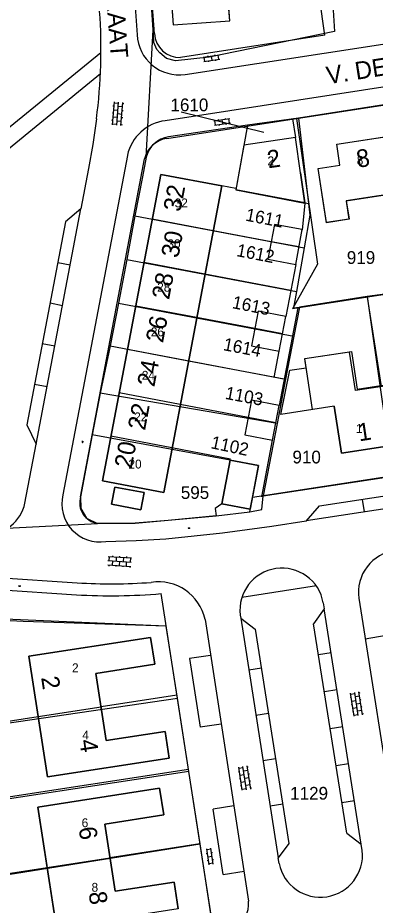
# Model space of a CAD drawing. Extents: x 148816 to 151297, y 399515 to 402500.
# Drawn here: x 150309 to 150359.5, y 401086.7 to 401212.2 of the extents above; entities that cross this region are included whole.
import ezdxf

# ---------------------------------------------------------------- set-up
doc = ezdxf.new("R2010")
doc.units = 0
for name, color, linetype in [('B01 Hoofdgebouw  [D] Norm', 7, 'Continuous'), ('B01 Hoofdgebouw  [T] Norm', 7, 'Continuous'), ('B01 hoofgebouw', 7, 'Continuous'), ('B02 Bijgebouw  [D] Norm', 7, 'Continuous'), ('B07 Tussenmuur  [D] Norm', 7, 'Continuous'), ('G01 perceelsgrens', 7, 'Continuous'), ('S02 Open verharding  Norm', 7, 'Continuous'), ('T04 Haag heg  [D] Gem', 7, 'Continuous'), ('T04 Haag heg  [D] Norm', 7, 'Continuous'), ('V00 Kant verharding algemeen  [T] Norm', 7, 'Continuous'), ('V00 Kant verharding algemeen secundair  [D] Gem', 7, 'Continuous'), ('V00 Kant verharding algemeen secundair  [T] Norm', 7, 'Continuous'), ('Z01 perceelnummer', 7, 'Continuous'), ('Z02 huisnummer', 7, 'Continuous'), ('Z02 Huisnummer  [Tekst] Norm', 7, 'Continuous'), ('Z06 straatnaam', 7, 'Continuous')]:
    doc.layers.add(name, color=color, linetype=linetype)

msp = doc.modelspace()

# ---------------------------------------------------------------- linework, layer by layer
at = {"layer": 'B01 Hoofdgebouw  [D] Norm'}
for p, q in [((150349.58, 401185.96), (150348.96, 401190.26)), ((150369.36, 401188.38), (150355.41, 401186.23)), ((150339.79, 401187.84), (150349.58, 401185.96)), ((150355.41, 401186.23), (150355.8, 401183.7)), ((150355.8, 401183.7), (150352.64, 401183.21)), ((150355.9, 401164.91), (150349.56, 401163.94)), ((150356.73, 401159.47), (150355.9, 401164.91)), ((150364.07, 401160.6), (150356.73, 401159.47))]:
    msp.add_line(p, q, dxfattribs=at)
at = {"layer": 'B01 Hoofdgebouw  [T] Norm'}
for p, q in [((150328.07, 401250), (150330.95, 401211.15)), ((150338.95, 401211.71), (150336.11, 401250)), ((150330.95, 401211.15), (150338.95, 401211.71)), ((150354.09, 401194.28), (150368.23, 401196.45)), ((150348.25, 401195.21), (150340.93, 401194.16)), ((150348.96, 401190.26), (150348.25, 401195.21)), ((150340.93, 401194.16), (150339.79, 401187.84)), ((150354.54, 401191.32), (150354.09, 401194.28)), ((150351.46, 401190.84), (150354.54, 401191.32)), ((150352.64, 401183.21), (150351.46, 401190.84)), ((150329.19, 401190), (150320.94, 401146.71)), ((150337.81, 401188.38), (150329.19, 401190)), ((150329.61, 401145.08), (150337.81, 401188.38)), ((150337.84, 401143.49), (150339.01, 401149.63)), ((150339.01, 401149.63), (150343.02, 401148.87)), ((150343.02, 401148.87), (150341.86, 401142.73)), ((150320.94, 401146.71), (150329.61, 401145.08)), ((150322.68, 401145.84), (150322.23, 401143.41)), ((150326.85, 401145.07), (150322.68, 401145.84)), ((150326.4, 401142.64), (150326.85, 401145.07)), ((150322.23, 401143.41), (150326.4, 401142.64)), ((150341.86, 401142.73), (150337.84, 401143.49)), ((150310.54, 401121.93), (150327.76, 401124.6)), ((150327.76, 401124.6), (150328.36, 401120.81)), ((150313.18, 401104.88), (150310.54, 401121.93)), ((150328.36, 401120.81), (150320.02, 401119.49)), ((150320.02, 401119.49), (150321.46, 401110.03)), ((150321.46, 401110.03), (150329.81, 401111.32)), ((150329.81, 401111.32), (150330.4, 401107.54)), ((150330.4, 401107.54), (150313.18, 401104.88)), ((150329.04, 401103.27), (150311.82, 401100.62)), ((150329.62, 401099.51), (150329.04, 401103.27)), ((150311.82, 401100.62), (150314.46, 401083.57)), ((150321.28, 401098.21), (150329.62, 401099.51)), ((150322.74, 401088.73), (150321.28, 401098.21)), ((150331.08, 401090.01), (150322.74, 401088.73)), ((150331.66, 401086.23), (150331.08, 401090.01))]:
    msp.add_line(p, q, dxfattribs=at)
msp.add_lwpolyline([(150368.55, 401152.75), (150354.74, 401150.64), (150353.73, 401157.25), (150346.16, 401156.09), (150347.46, 401162.35), (150349.75, 401162.7), (150349.56, 401163.94)], dxfattribs=at)
at = {"layer": 'B01 hoofgebouw'}
for points in [[(150328.07, 401250), (150330.95, 401211.15), (150338.95, 401211.71), (150336.04, 401250.95), (150328.04, 401250.36), (150328.07, 401250)], [(150352.22, 401185.9), (150351.46, 401190.84), (150354.54, 401191.32), (150354.09, 401194.28), (150368.23, 401196.45), (150368.69, 401193.49), (150374.82, 401194.42), (150374.36, 401197.38), (150388.53, 401199.57), (150388.98, 401196.61), (150392.05, 401197.09), (150392.82, 401192.15)], [(150348.96, 401190.26), (150348.25, 401195.21), (150340.93, 401194.16), (150339.79, 401187.84)], [(150392.82, 401192.15), (150393.26, 401189.36), (150390.17, 401188.88), (150389.75, 401191.61), (150375.81, 401189.45), (150376.22, 401186.76), (150369.7, 401185.75), (150369.29, 401188.4), (150355.44, 401186.26), (150355.84, 401183.67), (150352.64, 401183.17), (150352.22, 401185.9)], [(150329.61, 401145.08), (150320.94, 401146.71), (150329.19, 401190), (150337.81, 401188.38), (150329.61, 401145.08)], [(150348.96, 401190.26), (150349.57, 401185.99), (150339.79, 401187.84)], [(150353.73, 401157.25), (150354.74, 401150.64), (150368.55, 401152.75), (150367.54, 401159.38), (150373.44, 401160.26), (150374.46, 401153.66), (150388.25, 401155.78), (150387.23, 401162.4), (150393.11, 401163.29), (150394.13, 401156.67), (150407.94, 401158.79), (150406.92, 401165.42), (150412.81, 401166.33), (150413.84, 401159.7), (150427.63, 401161.84), (150426.6, 401168.46), (150432.51, 401169.34), (150433.5, 401162.74), (150440.58, 401163.81), (150439.28, 401172.16), (150435.47, 401171.57), (150434.63, 401176.98), (150429.69, 401176.21)], [(150350.66, 401156.78), (150349.55, 401163.98), (150356.16, 401165), (150356.98, 401159.68), (150364.3, 401160.81), (150363.52, 401165.89), (150375.77, 401167.77), (150376.55, 401162.68), (150383.98, 401163.82), (150382.65, 401172.44), (150388.33, 401173.32), (150388.85, 401169.91), (150395.27, 401170.9), (150396.09, 401165.59), (150403.56, 401166.74), (150402.74, 401172.05), (150415.58, 401174.03), (150416.4, 401168.71), (150423.34, 401169.78), (150422.52, 401175.09), (150429.69, 401176.21)], [(150353.73, 401157.25), (150346.16, 401156.09), (150347.18, 401160.99)], [(150337.84, 401143.49), (150341.86, 401142.73), (150342.17, 401144.35), (150343.02, 401148.87), (150339.01, 401149.63), (150337.84, 401143.49)], [(150326.4, 401142.64), (150322.23, 401143.41), (150322.68, 401145.84), (150326.85, 401145.07), (150326.4, 401142.64)], [(150320.02, 401119.49), (150328.36, 401120.81), (150327.76, 401124.6), (150310.54, 401121.93), (150313.18, 401104.88), (150330.4, 401107.54), (150329.81, 401111.32), (150321.46, 401110.03), (150320.02, 401119.49)], [(150322.74, 401088.73), (150331.08, 401090.01), (150331.66, 401086.23), (150314.46, 401083.57), (150311.82, 401100.62), (150329.04, 401103.27), (150329.62, 401099.51), (150321.28, 401098.21), (150322.74, 401088.73)]]:
    msp.add_lwpolyline(points, dxfattribs=at)
at = {"layer": 'B02 Bijgebouw  [D] Norm'}
for points in [[(150345.28, 401182.96), (150344.35, 401178.05), (150348.28, 401177.3), (150349.21, 401182.22)], [(150342.95, 401170.68), (150342.02, 401165.77), (150345.95, 401165.02), (150346.88, 401169.93)], [(150342.03, 401158.12), (150341.1, 401153.21), (150345.02, 401152.46), (150345.96, 401157.38)]]:
    msp.add_lwpolyline(points, close=True, dxfattribs=at)
at = {"layer": 'B07 Tussenmuur  [D] Norm'}
for p, q in [((150336.61, 401182.06), (150327.99, 401183.7)), ((150336.61, 401182.06), (150327.99, 401183.7)), ((150348.74, 401179.76), (150344.81, 401180.5)), ((150348.74, 401179.76), (150344.81, 401180.5)), ((150335.43, 401175.92), (150326.82, 401177.56)), ((150335.43, 401175.92), (150326.82, 401177.56)), ((150334.27, 401169.78), (150325.65, 401171.42)), ((150334.27, 401169.78), (150325.65, 401171.42)), ((150346.42, 401167.48), (150342.49, 401168.22)), ((150346.42, 401167.48), (150342.49, 401168.22)), ((150333.1, 401163.64), (150324.48, 401165.28)), ((150333.1, 401163.64), (150324.48, 401165.28)), ((150331.93, 401157.5), (150323.31, 401159.15)), ((150331.93, 401157.5), (150323.31, 401159.15)), ((150345.49, 401154.92), (150341.56, 401155.67)), ((150345.49, 401154.92), (150341.56, 401155.67)), ((150330.76, 401151.36), (150322.14, 401153.01)), ((150330.76, 401151.36), (150322.14, 401153.01)), ((150311.86, 401113.41), (150320.75, 401114.78)), ((150311.86, 401113.41), (150320.75, 401114.78)), ((150313.14, 401092.1), (150322.01, 401093.47)), ((150313.14, 401092.1), (150322.01, 401093.47))]:
    msp.add_line(p, q, dxfattribs=at)
at = {"layer": 'G01 perceelsgrens'}
for points in [[(150328.11, 401210.46), (150327.67, 401217.57)], [(150353.59, 401213.23), (150353.79, 401210.23), (150336.04, 401206.6), (150331.28, 401206.05), (150329.99, 401206.39), (150329.08, 401207.2), (150328.65, 401207.67), (150328.23, 401208.64), (150328.11, 401210.46)], [(150327.14, 401192.43), (150328.11, 401210.46)], [(150360.75, 401199.85), (150348.69, 401197.98)], [(150348.69, 401197.98), (150341.44, 401196.98)], [(150348.69, 401197.98), (150350.09, 401185.9)], [(150341.44, 401196.98), (150330.29, 401195.33)], [(150341.44, 401196.98), (150339.79, 401187.84), (150350.09, 401185.9)], [(150327.14, 401192.43), (150326.61, 401189.67)], [(150326.61, 401189.67), (150325.55, 401184.15)], [(150350.09, 401185.9), (150350.28, 401184.26), (150349.48, 401179.66)], [(150325.55, 401184.15), (150324.38, 401177.97)], [(150325.55, 401184.15), (150349.48, 401179.66)], [(150349.48, 401179.66), (150348.39, 401173.46)], [(150324.38, 401177.97), (150323.2, 401171.83)], [(150324.38, 401177.97), (150348.39, 401173.46)], [(150348.39, 401173.46), (150347.98, 401171.16), (150348.8, 401171.28)], [(150364.73, 401173.63), (150358.41, 401172.76)], [(150358.41, 401172.76), (150348.8, 401171.28)], [(150358.41, 401172.76), (150362.04, 401147.4)], [(150323.2, 401171.83), (150322.05, 401165.77)], [(150323.2, 401171.83), (150348.01, 401167.17)], [(150348.8, 401171.28), (150348.01, 401167.17)], [(150348.01, 401167.17), (150346.85, 401161.08)], [(150322.05, 401165.77), (150320.62, 401159.11)], [(150322.05, 401165.77), (150346.85, 401161.08)], [(150346.85, 401161.08), (150345.67, 401154.81)], [(150320.62, 401159.11), (150319.5, 401153.23)], [(150345.67, 401154.81), (150320.62, 401159.11)], [(150345.67, 401154.81), (150343.67, 401144.58)], [(150319.5, 401153.23), (150317.84, 401144.48), (150317.87, 401142.83), (150318.71, 401141.42), (150320.25, 401140.69)], [(150341.78, 401142.33), (150343.02, 401148.87), (150339.01, 401149.63), (150319.5, 401153.23)], [(150343.67, 401144.58), (150362.04, 401147.4)], [(150341.78, 401142.33), (150343.51, 401142.65), (150343.67, 401144.58)], [(150320.25, 401140.69), (150325.56, 401140.74), (150337.01, 401141.78), (150341.78, 401142.33)], [(150299.91, 401068.18), (150288.46, 401066.4), (150294.49, 401139.35), (150320.25, 401140.69)], [(150329.97, 401126.17), (150309.73, 401126.86), (150299.64, 401127.34), (150298.4, 401111.17)], [(150331.55, 401116.01), (150329.97, 401126.17)], [(150298.4, 401111.17), (150331.55, 401116.01)], [(150333.16, 401105.65), (150331.55, 401116.01)], [(150333.16, 401105.65), (150296.02, 401100)], [(150334.75, 401095.41), (150333.16, 401105.65)], [(150295.15, 401089.13), (150294.17, 401076.77), (150303.84, 401078.32), (150330.6, 401082.43), (150336.62, 401083.35), (150334.75, 401095.41)], [(150295.15, 401089.13), (150334.75, 401095.41)]]:
    msp.add_lwpolyline(points, dxfattribs=at)
msp.add_arc((150330.9, 401191.51), 3.87, 99.0092, 166.2583, dxfattribs=at)
at = {"layer": 'S02 Open verharding  Norm'}
for p, q in [((150335.2, 401206.56), (150337.48, 401206.9)), ((150335.29, 401205.97), (150337.56, 401206.3)), ((150335.44, 401205.99), (150335.35, 401206.58)), ((150335.82, 401206.81), (150335.84, 401206.66)), ((150335.93, 401206.06), (150335.95, 401205.91)), ((150336.34, 401206.73), (150336.43, 401206.14)), ((150336.81, 401206.95), (150336.83, 401206.8)), ((150336.92, 401206.21), (150336.94, 401206.06)), ((150337.41, 401206.28), (150337.33, 401206.87)), ((150322.37, 401197), (150322.64, 401200.29)), ((150322.59, 401199.64), (150322.44, 401199.66)), ((150322.63, 401200.14), (150323.23, 401200.09)), ((150322.97, 401196.95), (150323.24, 401200.24)), ((150323.78, 401199.55), (150323.19, 401199.59)), ((150323.57, 401196.91), (150323.84, 401200.19)), ((150323.82, 401200.04), (150323.97, 401200.03)), ((150322.51, 401198.65), (150322.36, 401198.66)), ((150322.55, 401199.14), (150323.15, 401199.1)), ((150323.11, 401198.6), (150323.7, 401198.55)), ((150323.74, 401199.05), (150323.89, 401199.04)), ((150322.43, 401197.65), (150322.28, 401197.66)), ((150322.39, 401197.15), (150322.98, 401197.1)), ((150322.47, 401198.15), (150323.07, 401198.1)), ((150323.02, 401197.6), (150323.62, 401197.55)), ((150323.58, 401197.05), (150323.73, 401197.04)), ((150323.66, 401198.05), (150323.81, 401198.04)), ((150336.7, 401197.57), (150338.98, 401197.9)), ((150336.79, 401196.98), (150339.06, 401197.31)), ((150336.93, 401197), (150336.85, 401197.59)), ((150337.32, 401197.81), (150337.34, 401197.66)), ((150337.43, 401197.07), (150337.45, 401196.92)), ((150337.84, 401197.74), (150337.92, 401197.14)), ((150338.31, 401197.96), (150338.33, 401197.81)), ((150338.42, 401197.22), (150338.44, 401197.07)), ((150338.91, 401197.29), (150338.83, 401197.88)), ((150318.07, 401152.19), (150318.05, 401152.19)), ((150318.1, 401152.35), (150318.06, 401152.12)), ((150318.06, 401152.14), (150318.12, 401152.13)), ((150318.09, 401152.29), (150318.07, 401152.29)), ((150318.14, 401152.23), (150318.08, 401152.24)), ((150318.1, 401152.33), (150318.16, 401152.32)), ((150318.16, 401152.34), (150318.12, 401152.11)), ((150318.14, 401152.17), (150318.13, 401152.18)), ((150318.16, 401152.27), (150318.15, 401152.27)), ((150333.09, 401140.07), (150333.32, 401140.08)), ((150333.09, 401140.01), (150333.32, 401140.02)), ((150333.11, 401140.01), (150333.1, 401140.07)), ((150333.15, 401140.08), (150333.15, 401140.07)), ((150333.16, 401140.01), (150333.16, 401139.99)), ((150333.2, 401140.07), (150333.21, 401140.01)), ((150333.25, 401140.09), (150333.25, 401140.08)), ((150333.26, 401140.02), (150333.26, 401140)), ((150333.31, 401140.02), (150333.3, 401140.08)), ((150321.76, 401136.04), (150325.06, 401135.83)), ((150321.91, 401136.03), (150321.87, 401135.43)), ((150322.41, 401136), (150322.42, 401136.14)), ((150322.91, 401135.96), (150322.87, 401135.37)), ((150323.41, 401135.93), (150323.42, 401136.08)), ((150323.91, 401135.9), (150323.87, 401135.3)), ((150324.41, 401135.87), (150324.42, 401136.02)), ((150324.91, 401135.84), (150324.87, 401135.24)), ((150321.69, 401134.84), (150324.98, 401134.63)), ((150321.72, 401135.44), (150325.02, 401135.23)), ((150321.84, 401134.83), (150321.83, 401134.68)), ((150322.37, 401135.4), (150322.34, 401134.8)), ((150322.83, 401134.77), (150322.83, 401134.62)), ((150323.37, 401135.33), (150323.33, 401134.74)), ((150323.83, 401134.7), (150323.82, 401134.55)), ((150324.33, 401134.67), (150324.37, 401135.27)), ((150324.83, 401134.64), (150324.82, 401134.49)), ((150309.13, 401131.91), (150309.36, 401131.89)), ((150309.13, 401131.85), (150309.36, 401131.83)), ((150309.14, 401131.85), (150309.15, 401131.91)), ((150309.19, 401131.85), (150309.19, 401131.83)), ((150309.2, 401131.92), (150309.2, 401131.9)), ((150309.25, 401131.9), (150309.24, 401131.84)), ((150309.29, 401131.84), (150309.29, 401131.82)), ((150309.3, 401131.91), (150309.3, 401131.9)), ((150309.34, 401131.84), (150309.35, 401131.89)), ((150357.13, 401113.57), (150356.62, 401116.83)), ((150357.73, 401113.66), (150357.21, 401116.92)), ((150357.24, 401116.77), (150357.39, 401116.8)), ((150356.13, 401116.09), (150355.98, 401116.07)), ((150356.54, 401113.48), (150356.03, 401116.73)), ((150356.05, 401116.59), (150356.64, 401116.68)), ((150356.21, 401115.6), (150356.8, 401115.69)), ((150357.32, 401116.28), (150356.72, 401116.19)), ((150357.39, 401115.79), (150357.54, 401115.81)), ((150356.28, 401115.1), (150356.14, 401115.08)), ((150356.36, 401114.61), (150356.95, 401114.7)), ((150356.88, 401115.2), (150357.47, 401115.29)), ((150357.03, 401114.21), (150357.62, 401114.3)), ((150357.55, 401114.8), (150357.7, 401114.82)), ((150356.44, 401114.12), (150356.29, 401114.09)), ((150356.52, 401113.62), (150357.11, 401113.72)), ((150357.7, 401113.81), (150357.85, 401113.83)), ((150340.32, 401105.61), (150340.17, 401105.58)), ((150340.73, 401102.99), (150340.22, 401106.25)), ((150340.24, 401106.1), (150340.84, 401106.19)), ((150341.32, 401103.08), (150340.81, 401106.34)), ((150341.51, 401105.79), (150340.91, 401105.7)), ((150341.92, 401103.17), (150341.4, 401106.43)), ((150341.43, 401106.29), (150341.58, 401106.31)), ((150340.48, 401104.62), (150340.33, 401104.6)), ((150340.4, 401105.11), (150340.99, 401105.21)), ((150341.07, 401104.71), (150341.66, 401104.8)), ((150341.58, 401105.3), (150341.73, 401105.32)), ((150341.74, 401104.31), (150341.89, 401104.33)), ((150340.63, 401103.63), (150340.48, 401103.61)), ((150340.55, 401104.12), (150341.14, 401104.22)), ((150340.71, 401103.14), (150341.3, 401103.23)), ((150341.22, 401103.72), (150341.82, 401103.82)), ((150341.89, 401103.32), (150342.04, 401103.35)), ((150336.02, 401092.47), (150335.7, 401094.74)), ((150336.31, 401094.68), (150335.72, 401094.6)), ((150336.62, 401092.55), (150336.29, 401094.83)), ((150336.38, 401094.19), (150336.53, 401094.21)), ((150335.64, 401094.08), (150335.79, 401094.1)), ((150335.78, 401093.09), (150335.93, 401093.11)), ((150335.86, 401093.61), (150336.45, 401093.69)), ((150336.53, 401093.2), (150336.67, 401093.22)), ((150336.6, 401092.7), (150336, 401092.62))]:
    msp.add_line(p, q, dxfattribs=at)
at = {"layer": 'T04 Haag heg  [D] Gem'}
for p, q in [((150339.82, 401188.02), (150337.81, 401188.38)), ((150349.58, 401185.96), (150349.2, 401182.15)), ((150442.27, 401185.7), (150347.85, 401171.03)), ((150344.81, 401180.5), (150336.61, 401182.06)), ((150348.28, 401177.3), (150346.88, 401169.93)), ((150347.58, 401173.62), (150335.43, 401175.92)), ((150358.41, 401172.67), (150360.37, 401160.03)), ((150348.58, 401171.14), (150345.96, 401157.38)), ((150342.49, 401168.22), (150334.27, 401169.78)), ((150345.25, 401161.34), (150345.95, 401165.02)), ((150346.66, 401161.07), (150333.1, 401163.64)), ((150341.56, 401155.67), (150331.93, 401157.5)), ((150343.5, 401144.47), (150345.02, 401152.46)), ((150339.04, 401149.78), (150330.76, 401151.36)), ((150331.48, 401116.45), (150320.75, 401114.78)), ((150298.47, 401111.33), (150311.86, 401113.41)), ((150333.11, 401105.95), (150296.12, 401100.23)), ((150334.74, 401095.45), (150322.01, 401093.47)), ((150295.23, 401089.32), (150313.14, 401092.1))]:
    msp.add_line(p, q, dxfattribs=at)
msp.add_lwpolyline([(150348.38, 401197.93), (150351.34, 401177.31), (150347.85, 401171.03)], dxfattribs=at)
at = {"layer": 'T04 Haag heg  [D] Norm'}
msp.add_line((150329.97, 401126.17), (150299.7, 401127.47), dxfattribs=at)
at = {"layer": 'V00 Kant verharding algemeen  [T] Norm'}
for p, q in [((150322.88, 401250), (150325.86, 401209.76)), ((150352.38, 401209.69), (150351.38, 401217)), ((150434.29, 401213.7), (150329.82, 401197.6)), ((150330.07, 401195.11), (150434.9, 401211.29)), ((150332.64, 401204.14), (150380.14, 401211.45)), ((150352.38, 401209.69), (150331.98, 401206.55)), ((150320.74, 401207.18), (150297.93, 401188.62)), ((150297.69, 401185.48), (150320.66, 401204.25)), ((150320.1, 401197.87), (150319.61, 401194.22)), ((150347.84, 401197.85), (150348.25, 401195.21)), ((150319.61, 401194.22), (150318.99, 401190.83)), ((150324.48, 401192.71), (150315.36, 401144.73)), ((150317.84, 401144.48), (150326.91, 401192.22)), ((150318.99, 401190.83), (150317.91, 401185.17)), ((150317.91, 401185.17), (150315.73, 401183.32)), ((150315.73, 401183.32), (150310.25, 401154.61)), ((150442.48, 401159.76), (150342.16, 401144.35)), ((150351.63, 401143.17), (150436.58, 401156.21)), ((150310.25, 401154.61), (150311.56, 401151.88)), ((150309.98, 401143.58), (150311.56, 401151.88)), ((150337.84, 401143.49), (150336.87, 401142.81)), ((150349.78, 401141.02), (150351.63, 401143.17)), ((150336.87, 401142.81), (150337.01, 401141.78)), ((150325.56, 401140.74), (150320.25, 401140.69)), ((150330.26, 401141.12), (150325.56, 401140.74)), ((150337.01, 401141.78), (150330.26, 401141.12)), ((150344.9, 401140.32), (150349.77, 401141.07)), ((150329.89, 401138.54), (150337.92, 401139.39)), ((150337.92, 401139.39), (150344.9, 401140.32)), ((150321.44, 401138.16), (150325.72, 401138.29)), ((150325.72, 401138.29), (150329.89, 401138.54)), ((150300.89, 401133.41), (150317.37, 401132.31)), ((150299.41, 401131.82), (150317.26, 401130.61)), ((150340.65, 401130.3), (150351.23, 401131.91)), ((150336.63, 401083.32), (150329.25, 401130.78)), ((150352.18, 401129.48), (150352.32, 401128.61)), ((150357.21, 401130.14), (150363.41, 401090.68)), ((150352.32, 401128.61), (150350.82, 401126.53)), ((150335.46, 401127.13), (150341.6, 401087.34)), ((150340.43, 401127.76), (150340.5, 401127.3)), ((150340.5, 401127.3), (150342.57, 401125.74)), ((150342.57, 401125.74), (150347.31, 401095.48)), ((150355.49, 401096.93), (150350.82, 401126.53)), ((150358.11, 401124.37), (150361.07, 401124.92)), ((150336.23, 401122.06), (150333.27, 401121.62)), ((150333.27, 401121.62), (150334.79, 401111.9)), ((150337.74, 401112.35), (150334.79, 401111.9)), ((150339.52, 401100.8), (150336.6, 401100.34)), ((150338.04, 401091.1), (150336.6, 401100.34)), ((150355.49, 401096.93), (150357.55, 401095.39)), ((150347.31, 401095.48), (150345.81, 401093.43)), ((150357.7, 401094.47), (150357.55, 401095.39)), ((150345.93, 401092.67), (150345.81, 401093.43)), ((150338.04, 401091.1), (150340.98, 401091.57))]:
    msp.add_line(p, q, dxfattribs=at)
msp.add_lwpolyline([(150328.32, 401209.9), (150325.32, 401250.16), (150328.04, 401250.36)], dxfattribs=at)
for centre, radius, start, end in [((150244.61, 401207.72), 76.13, 352.5647, 4.0505), ((150331.78, 401210), 5.92, 182.3482, 278.3405), ((150331.84, 401210.07), 3.52, 182.7212, 272.3431), ((150330.61, 401191.38), 6.27, 97.2376, 167.7249), ((150330.63, 401191.32), 3.83, 98.4332, 166.4562), ((150320.57, 401143.45), 5.36, 166.1893, 279.3741), ((150320.72, 401143.65), 2.99, 163.853, 261.0502), ((150304.68, 401144.61), 5.4, 267.3226, 348.9827), ((150363.06, 401130.98), 5.91, 96.7718, 188.215), ((150346.33, 401128.44), 5.94, 10.0594, 186.5965), ((150322.17, 401208.23), 76.07, 266.3865, 274.2708), ((150328.88, 401125.72), 6.73, 12.0592, 98.9811), ((150322.03, 401217.71), 87.23, 266.8632, 274.7476), ((150351.77, 401093.85), 5.96, 191.4403, 5.9496), ((150338.41, 401086.88), 3.22, 283.1099, 8.1978)]:
    msp.add_arc(centre, radius, start, end, dxfattribs=at)
at = {"layer": 'V00 Kant verharding algemeen secundair  [D] Gem'}
for p, q in [((150315.73, 401183.32), (150310.25, 401154.61)), ((150314.63, 401177.59), (150316.4, 401177.25)), ((150313.54, 401171.85), (150315.31, 401171.51)), ((150312.44, 401166.11), (150314.21, 401165.77)), ((150311.35, 401160.38), (150313.12, 401160.04)), ((150357.68, 401144.1), (150357.96, 401142.32)), ((150351.5, 401122.2), (150353.28, 401122.48)), ((150343.43, 401120.25), (150341.65, 401119.97)), ((150352.33, 401116.96), (150354.11, 401117.24)), ((150344.43, 401113.84), (150342.66, 401113.56)), ((150353.16, 401111.73), (150354.94, 401112.01)), ((150345.44, 401107.42), (150343.66, 401107.15)), ((150353.98, 401106.49), (150355.76, 401106.77)), ((150346.44, 401101.01), (150344.67, 401100.73)), ((150354.81, 401101.26), (150356.59, 401101.54))]:
    msp.add_line(p, q, dxfattribs=at)
at = {"layer": 'V00 Kant verharding algemeen secundair  [T] Norm'}
for p, q in [((150311.56, 401151.88), (150317.91, 401185.17)), ((150438.65, 401154.7), (150349.77, 401141.07)), ((150357.55, 401095.39), (150352.32, 401128.61)), ((150340.5, 401127.3), (150345.81, 401093.43))]:
    msp.add_line(p, q, dxfattribs=at)
at = {"layer": 'Z01 perceelnummer'}
msp.add_lwpolyline([(150332.08, 401198.84), (150343.79, 401195.98)], dxfattribs=at)

# ---------------------------------------------------------------- texts
for s, p in [('1610', (150330.57, 401198.94)), ('919', (150355.51, 401177.37)), ('910', (150347.82, 401149.18)), ('595', (150332.03, 401144.16)), ('1129', (150347.5, 401101.67))]:
    msp.add_text(s, height=1.8, dxfattribs=at).set_placement(p)
for s, rotation, p in [('1611', 349.1297, (150341.09, 401183.49)), ('1612', 349.1428, (150339.81, 401178.48)), ('1613', 348.893, (150339.2, 401171.13)), ('1614', 349.2103, (150337.94, 401165.19)), ('1103', 349.3204, (150338.21, 401158.31)), ('1102', 347.9694, (150336.17, 401151.34))]:
    msp.add_text(s, height=1.8, rotation=rotation, dxfattribs=at).set_placement(p)
at = {"layer": 'Z02 huisnummer'}
for s, rotation, p in [('2', 8.1625, (150344.42, 401190.87)), ('8', 8.7462, (150357.06, 401190.94)), ('32', 79.2184, (150331.98, 401184.63)), ('30', 79.2184, (150331.67, 401178.12)), ('28', 79.2184, (150330.36, 401172.22)), ('26', 79.2184, (150329.5, 401166.12)), ('24', 79.2184, (150328.28, 401159.9)), ('22', 79.2184, (150326.96, 401153.75)), ('1', 8.6809, (150357.26, 401152.29)), ('20', 79.2184, (150325.07, 401148.37)), ('2', 278.8028, (150312.27, 401118.93)), ('4', 278.6242, (150317.66, 401110.04)), ('6', 278.7462, (150317.57, 401097.68)), ('8', 278.7462, (150318.98, 401088.52))]:
    msp.add_text(s, height=2.5, rotation=rotation, dxfattribs=at).set_placement(p)
at = {"layer": 'Z02 Huisnummer  [Tekst] Norm'}
for s, p in [('2', (150344.29, 401191.31)), ('8', (150356.92, 401191.38)), ('32', (150331.17, 401185.36)), ('30', (150330.14, 401179.59)), ('28', (150328.69, 401173.45)), ('26', (150327.79, 401167.14)), ('24', (150326.52, 401161)), ('22', (150325.44, 401155.13)), ('1', (150356.79, 401153.48)), ('20', (150324.63, 401148.46)), ('2', (150316.65, 401119.68)), ('4', (150318.1, 401110.18)), ('6', (150318.01, 401097.78)), ('8', (150319.41, 401088.66))]:
    msp.add_text(s, height=1.25, dxfattribs=at).set_placement(p)
at = {"layer": 'Z06 straatnaam'}
for s, rotation, p in [('V. RANDERODESTRAAT', 274.1877, (150319.3, 401244.92)), ('V. DER AASTRAAT', 8.916, (150352.82, 401202.74))]:
    msp.add_text(s, height=2.5, rotation=rotation, dxfattribs=at).set_placement(p)

doc.saveas('drawing.dxf')
